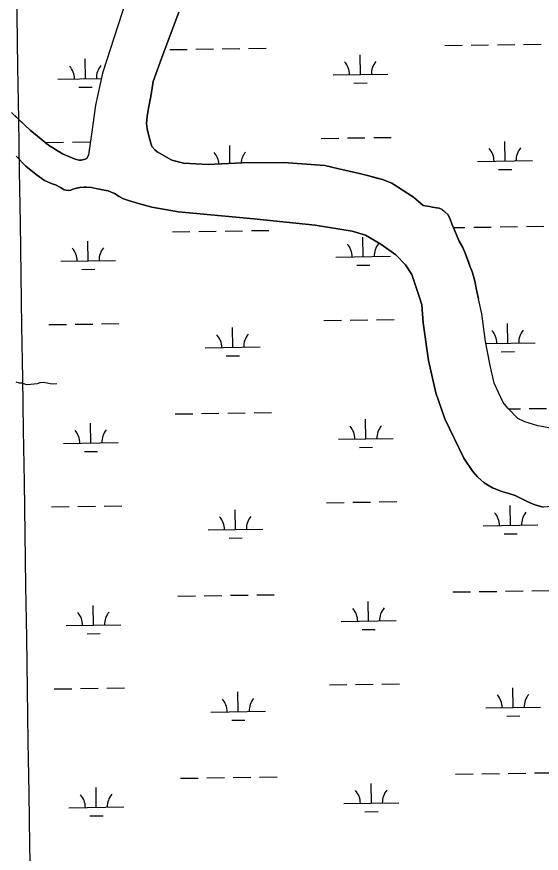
# Model space of a CAD drawing. Extents: x 3807117 to 3845308, y 337856 to 363736.
# Drawn here: x 3837728 to 3838685, y 352657 to 354185 of the extents above; entities that cross this region are included whole.
import ezdxf

# ---------------------------------------------------------------- set-up
doc = ezdxf.new("R2010")
doc.units = 0
for name, color, linetype in [('V-GRID-MAJR', 7, 'Continuous'), ('V-TOPO-SHOR', 7, 'Continuous'), ('V-WETL-SWMP', 7, 'Continuous')]:
    doc.layers.add(name, color=color, linetype=linetype)

msp = doc.modelspace()

# ---------------------------------------------------------------- linework, layer by layer
at = {"layer": 'V-GRID-MAJR'}
msp.add_spline([(3837889.566, 343678.793), (3837797.038, 349736.957), (3837704.481, 355797.04600000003), (3837611.924, 361857.135), (3837611.895, 361859.06200000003)], degree=3, dxfattribs=at)
at = {"layer": 'V-TOPO-SHOR'}
for points in [[(3837956.093, 354302.143), (3837885.04, 354081.787), (3837872.293, 354023.68700000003), (3837865.0700000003, 353974.564), (3837862.42, 353953.672), (3837860.62, 353941.13), (3837859.2600000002, 353932.246)], [(3838023.938, 354193.179), (3837995.059, 354115.13), (3837976.932, 354066.935), (3837972.881, 354039.313), (3837968.691, 354017.922), (3837966.436, 354002.808), (3837965.1720000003, 353989.795), (3837966.4220000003, 353980.472), (3837970.454, 353962.902), (3837974.949, 353947.942), (3837980.117, 353941.64)], [(3837723.299, 354005.538), (3837752.4960000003, 353977.634), (3837786.3510000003, 353950.354), (3837811.632, 353934.826), (3837834.7060000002, 353924.961), (3837842.022, 353923.05), (3837845.6550000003, 353923.132), (3837853.407, 353924.865), (3837855.977, 353925.963), (3837859.2600000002, 353932.246)], [(3838544.23, 353378.981), (3838509.305, 353451.01900000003), (3838493.157, 353497.992), (3838479.3370000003, 353556.985), (3838469.971, 353625.95900000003), (3838467.139, 353659.188), (3838462.64, 353674.173), (3838449.242, 353714.445), (3838437.9220000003, 353731.878), (3838419.822, 353750.195), (3838392.326, 353769.86), (3838364.901, 353786.406), (3838340.286, 353793.652), (3838272.931, 353804.612), (3838160.826, 353816.12), (3838023.208, 353828.613), (3837974.63, 353837.397), (3837950.5470000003, 353844.135), (3837932.222, 353849.441), (3837922.791, 353852.349), (3837914.886, 353856.853), (3837906.438, 353862.384), (3837899.0870000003, 353865.34), (3837894.893, 353866.804), (3837887.58, 353868.201), (3837879.2120000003, 353870.091), (3837871.898, 353871.48600000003), (3837864.583, 353872.88), (3837855.721, 353873.72000000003), (3837850.521, 353873.603), (3837843.2430000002, 353873.44), (3837837.037, 353871.738), (3837830.8340000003, 353870.038), (3837827.2290000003, 353868.393), (3837822.042, 353867.756), (3837814.741, 353868.63300000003), (3837813.143, 353870.157), (3837811.042, 353871.15), (3837807.8740000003, 353873.159), (3837798.918, 353878.158), (3837793.151, 353880.108), (3837778.972, 353886.031), (3837763.6350000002, 353897.127), (3837745.0840000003, 353912.313), (3837727.502, 353930.642)], [(3837980.117, 353941.64), (3837984.319, 353938.015), (3838011.1890000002, 353923.018), (3838032.6350000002, 353917.781), (3838077.431, 353915.153), (3838139.791, 353918.127), (3838215.204, 353918.793), (3838290.241, 353913.208), (3838315.859, 353907.545), (3838353.518, 353898.51300000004), (3838370.773, 353894.743), (3838385.436, 353890.393), (3838395.3850000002, 353887.49700000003), (3838412.6950000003, 353881.126), (3838452.291, 353855.491), (3838469.804, 353840.28), (3838481.289, 353838.46), (3838487.044, 353837.03), (3838494.347, 353836.156), (3838499.049, 353835.222), (3838504.296, 353833.26), (3838509.0700000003, 353829.205), (3838514.907, 353824.136), (3838518.157, 353818.488), (3838523.164, 353804.03500000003), (3838527.549, 353794.25), (3838531.954, 353783.42600000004), (3838535.782, 353775.189), (3838542.2800000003, 353763.89), (3838546.688, 353753.066), (3838551.685, 353739.134), (3838555.572, 353728.298), (3838558.8570000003, 353721.08900000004), (3838562.234, 353709.72000000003), (3838564.548, 353699.37), (3838567.514, 353683.309), (3838570.94, 353669.86)], [(3838702.85, 353433.507), (3838679.218, 353438.01), (3838655.365, 353445.068), (3838642.5300000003, 353451.242), (3838624.471, 353469.951), (3838615.722, 353480.684), (3838599.282, 353515.726), (3838591.293, 353551.433), (3838583.6520000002, 353591.86), (3838577.098, 353642.327), (3838570.94, 353669.86)], [(3837801.216, 353514.616), (3837794.93, 353514.132), (3837789.429, 353514.646), (3837784.002, 353515.672), (3837776.648, 353517.292), (3837770.666, 353516.604), (3837765.517, 353514.702), (3837759.24, 353513.792), (3837753.589, 353513.409), (3837745.903, 353512.768), (3837738.727, 353515.881), (3837733.365, 353515.887), (3837727.025, 353517.87200000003)], [(3838704.738, 353290.403), (3838688.6240000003, 353289.667), (3838673.846, 353293.46400000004), (3838661.81, 353298.26900000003), (3838650.15, 353304.847), (3838637.912, 353310.438), (3838626.2770000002, 353314.266), (3838613.463, 353318.278), (3838596.495, 353324.80700000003), (3838581.078, 353334.103), (3838569.185, 353344.808), (3838560.446, 353354.362), (3838544.23, 353378.981)]]:
    msp.add_lwpolyline(points, dxfattribs=at)
at = {"layer": 'V-WETL-SWMP'}
for p, q in [((3838509.2224028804, 354132.4150934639), (3838541.218812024, 354132.89447005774)), ((3838557.217016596, 354133.13415835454), (3838589.213425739, 354133.6135349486)), ((3838605.211630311, 354133.8532232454), (3838637.2080394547, 354134.3325998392)), ((3838653.2062440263, 354134.57228813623), (3838685.2026531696, 354135.05166473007)), ((3838007.3707241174, 354124.8962513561), (3838039.3671332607, 354125.37562794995)), ((3838055.3653378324, 354125.61531624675), (3838087.361746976, 354126.0946928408)), ((3838103.359951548, 354126.3343811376), (3838135.356360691, 354126.81375773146)), ((3838151.354565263, 354127.0534460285), (3838183.350974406, 354127.53282262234)), ((3838355.4078917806, 354079.3629191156), (3838354.868593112, 354115.35887940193)), ((3837853.5562130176, 354071.8440770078), (3837853.016914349, 354107.84003729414)), ((3837803.5618237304, 354071.09505107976), (3837882.95540291, 354072.28454154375)), ((3838305.413502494, 354078.61389318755), (3838405.4022810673, 354080.1119450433)), ((3837841.7887239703, 354056.2350423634), (3837865.7860308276, 354056.59457480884)), ((3838343.6404027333, 354063.7538844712), (3838367.637709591, 354064.11341691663)), ((3838283.737360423, 353962.8441823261), (3838315.7337695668, 353963.3235589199)), ((3838331.7319741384, 353963.5632472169), (3838363.7283832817, 353964.0426238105)), ((3838379.7265878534, 353964.2823121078), (3838411.722996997, 353964.7616887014)), ((3837781.88568166, 353955.3253402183), (3837813.8820908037, 353955.80471681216)), ((3837829.880295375, 353956.0444051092), (3837861.8767045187, 353956.52378170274)), ((3838117.34061821, 353917.0560560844), (3838116.8483541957, 353949.9126473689)), ((3838619.239331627, 353921.4355291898), (3838618.7000329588, 353957.4314894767)), ((3838569.24494234, 353920.686503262), (3838669.2337209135, 353922.1845551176)), ((3838607.47184258, 353905.82649454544), (3838631.469149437, 353906.1860269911)), ((3838060.348981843, 353792.97764712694), (3838092.3453909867, 353793.457023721)), ((3838108.3435955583, 353793.69671201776), (3838140.340004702, 353794.1760886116)), ((3838156.3382092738, 353794.41577690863), (3838188.3346184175, 353794.89515350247)), ((3838524.9992172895, 353799.9391297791), (3838546.2024560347, 353800.2568009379)), ((3838562.2006606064, 353800.4964892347), (3838594.1970697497, 353800.97586582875)), ((3838610.195274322, 353801.21555412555), (3838642.191683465, 353801.6949307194)), ((3838658.189888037, 353801.9346190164), (3838690.18629718, 353802.41399561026)), ((3838012.354368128, 353792.2585822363), (3838044.350777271, 353792.73795883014)), ((3838360.3915357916, 353746.7252499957), (3838359.852237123, 353782.7212102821)), ((3837858.539857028, 353739.2064078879), (3837858.00055836, 353775.20236817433)), ((3838310.3971465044, 353745.9762240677), (3838410.3859250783, 353747.4742759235)), ((3837808.5454677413, 353738.45738195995), (3837908.5342463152, 353739.9554338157)), ((3837846.7723679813, 353723.5973732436), (3837870.769674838, 353723.95690568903)), ((3838348.6240467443, 353731.1162153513), (3838372.6213536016, 353731.47574779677)), ((3838288.7210044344, 353630.2065132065), (3838320.717413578, 353630.6858898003)), ((3838336.7156181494, 353630.92557809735), (3838368.712027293, 353631.40495469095)), ((3838384.710231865, 353631.6446429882), (3838416.7066410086, 353632.1240195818)), ((3837786.8693256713, 353622.68767109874), (3837818.8657348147, 353623.1670476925)), ((3837834.8639393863, 353623.40673598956), (3837866.86034853, 353623.88611258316)), ((3837882.858553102, 353624.1258008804), (3837914.854962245, 353624.60517747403)), ((3838122.3712968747, 353581.27901796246), (3838121.831998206, 353617.27497824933)), ((3838624.2229756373, 353588.79786007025), (3838623.6836769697, 353624.79382035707)), ((3838072.376907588, 353580.52999203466), (3838172.365686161, 353582.02804389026)), ((3838584.3428520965, 353588.2003680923), (3838674.2173649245, 353589.54688599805)), ((3838110.6038078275, 353565.6699833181), (3838134.601114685, 353566.02951576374)), ((3838612.4554865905, 353573.18882542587), (3838636.452793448, 353573.54835787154)), ((3838017.338012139, 353459.6209131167), (3838049.3344212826, 353460.1002897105)), ((3838065.3326258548, 353460.3399780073), (3838097.329034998, 353460.8193546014)), ((3838113.3272395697, 353461.0590428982), (3838145.323648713, 353461.538419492)), ((3838161.3218532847, 353461.77810778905), (3838193.3182624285, 353462.2574843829)), ((3838625.644129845, 353468.7346768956), (3838647.1753274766, 353469.0572615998)), ((3838663.1735320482, 353469.29694989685), (3838695.1699411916, 353469.7763264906)), ((3837863.523501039, 353406.56873876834), (3837862.9842023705, 353442.56469905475)), ((3838365.375179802, 353414.08758087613), (3838364.835881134, 353450.0835411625)), ((3838315.3807905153, 353413.3385549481), (3838415.369569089, 353414.8366068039)), ((3837813.5291117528, 353405.8197128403), (3837913.517890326, 353407.31776469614)), ((3838353.607690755, 353398.47854623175), (3838377.6049976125, 353398.8380786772)), ((3837851.756011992, 353390.95970412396), (3837875.7533188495, 353391.3192365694)), ((3837791.852969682, 353290.0500019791), (3837823.849378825, 353290.52937857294)), ((3837839.847583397, 353290.76906687), (3837871.8439925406, 353291.2484434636)), ((3837887.8421971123, 353291.48813176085), (3837919.8386062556, 353291.96750835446)), ((3838293.7046484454, 353297.5688440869), (3838325.7010575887, 353298.04822068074)), ((3838341.6992621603, 353298.28790897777), (3838373.6956713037, 353298.7672855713)), ((3838389.6938758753, 353299.00697386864), (3838421.690285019, 353299.4863504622)), ((3838629.2066196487, 353256.1601909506), (3838628.66732098, 353292.1561512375)), ((3838127.3549408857, 353248.6413488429), (3838126.815642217, 353284.6373091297)), ((3838077.3605515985, 353247.8923229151), (3838177.349330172, 353249.3903747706)), ((3838579.212230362, 353255.4111650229), (3838679.201008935, 353256.9092168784)), ((3838115.5874518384, 353233.0323141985), (3838139.5847586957, 353233.39184664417)), ((3838617.4391306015, 353240.5511563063), (3838641.436437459, 353240.91068875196)), ((3838620.1625623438, 353135.94021588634), (3838652.158971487, 353136.4195924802)), ((3838668.1571760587, 353136.6592807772), (3838700.1535852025, 353137.13865737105)), ((3838022.32165615, 353126.9832439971), (3838054.3180652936, 353127.46262059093)), ((3838070.3162698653, 353127.70230888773), (3838102.3126790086, 353128.1816854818)), ((3838118.3108835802, 353128.4213737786), (3838150.3072927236, 353128.90075037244)), ((3838166.3054972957, 353129.1404386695), (3838198.301906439, 353129.61981526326)), ((3838524.173334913, 353134.5020861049), (3838556.1697440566, 353134.9814626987)), ((3838572.1679486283, 353135.2211509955), (3838604.164357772, 353135.7005275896)), ((3837868.50714505, 353073.93106964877), (3837867.967846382, 353109.9270299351)), ((3838370.358823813, 353081.4499117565), (3838369.8195251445, 353117.4458720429)), ((3838320.3644345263, 353080.7008858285), (3838420.3532131, 353082.1989376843)), ((3837818.5127557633, 353073.18204372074), (3837918.501534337, 353074.6800955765)), ((3838358.591334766, 353065.8408771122), (3838382.5886416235, 353066.2004095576)), ((3837856.739656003, 353058.3220350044), (3837880.73696286, 353058.6815674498)), ((3837796.8366136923, 352957.4123328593), (3837828.833022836, 352957.89170945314)), ((3837844.8312274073, 352958.13139775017), (3837876.8276365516, 352958.6107743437)), ((3837892.8258411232, 352958.850462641), (3837924.8222502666, 352959.3298392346)), ((3838298.688292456, 352964.93117496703), (3838330.684701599, 352965.41055156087)), ((3838346.682906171, 352965.6502398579), (3838378.679315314, 352966.1296164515)), ((3838394.6775198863, 352966.3693047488), (3838426.6739290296, 352966.8486813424)), ((3838634.1902636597, 352923.5225218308), (3838633.650964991, 352959.5184821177)), ((3838132.338584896, 352916.003679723), (3838131.799286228, 352951.9996400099)), ((3838584.1958743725, 352922.773495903), (3838684.184652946, 352924.2715477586)), ((3838082.344195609, 352915.2546537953), (3838182.3329741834, 352916.7527056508)), ((3838622.4227746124, 352907.9134871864), (3838646.4200814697, 352908.2730196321)), ((3838120.571095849, 352900.3946450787), (3838144.568402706, 352900.75417752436)), ((3838529.156978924, 352801.864416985), (3838561.153388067, 352802.34379357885)), ((3838577.1515926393, 352802.58348187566), (3838609.1480017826, 352803.0628584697)), ((3838625.1462063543, 352803.3025467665), (3838657.1426154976, 352803.78192336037)), ((3838673.1408200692, 352804.0216116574), (3838705.137229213, 352804.50098825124)), ((3838027.3053001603, 352794.3455748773), (3838059.301709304, 352794.8249514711)), ((3838075.2999138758, 352795.06463976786), (3838107.296323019, 352795.54401636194)), ((3838123.2945275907, 352795.78370465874), (3838155.2909367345, 352796.2630812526)), ((3838171.2891413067, 352796.5027695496), (3838203.28555045, 352796.98214614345)), ((3838375.342467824, 352748.8122426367), (3838374.8031691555, 352784.80820292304)), ((3837873.4907890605, 352741.2934005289), (3837872.951490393, 352777.2893608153)), ((3837823.4963997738, 352740.54437460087), (3837923.4851783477, 352742.0424264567)), ((3838325.3480785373, 352748.06321670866), (3838425.336857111, 352749.5612685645)), ((3837861.7233000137, 352725.6843658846), (3837885.720606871, 352726.04389832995)), ((3838363.574978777, 352733.2032079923), (3838387.572285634, 352733.56274043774))]:
    msp.add_line(p, q, dxfattribs=at)
for points in [[(3837956.094, 354302.143), (3837885.04, 354081.786), (3837872.293, 354023.686), (3837865.071, 353974.564), (3837862.419, 353953.67100000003), (3837859.259, 353932.246), (3837855.978, 353925.962), (3837853.406, 353924.865), (3837845.6550000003, 353923.132), (3837842.021, 353923.05), (3837834.707, 353924.961), (3837811.632, 353934.826), (3837786.3510000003, 353950.354), (3837752.495, 353977.63300000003), (3837718.522, 354010.103)], [(3838215.205, 353918.793), (3838139.79, 353918.126), (3838077.432, 353915.154), (3838032.6350000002, 353917.781), (3838011.188, 353923.018), (3837984.318, 353938.016), (3837980.117, 353941.641), (3837974.949, 353947.942), (3837970.455, 353962.903), (3837966.4220000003, 353980.472), (3837965.1720000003, 353989.794), (3837966.436, 354002.808), (3837968.691, 354017.922), (3837972.881, 354039.313), (3837976.931, 354066.934), (3837995.059, 354115.131), (3838023.938, 354193.179)], [(3837727.502, 353930.643), (3837745.083, 353912.313), (3837763.634, 353897.127), (3837778.972, 353886.03), (3837793.151, 353880.108), (3837798.918, 353878.158), (3837807.8740000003, 353873.158), (3837811.041, 353871.14900000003), (3837813.144, 353870.156), (3837814.74, 353868.632), (3837822.042, 353867.757), (3837827.23, 353868.39400000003), (3837830.8340000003, 353870.037), (3837843.242, 353873.439), (3837855.721, 353873.721), (3837864.583, 353872.881), (3837879.2120000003, 353870.091), (3837887.579, 353868.2), (3837894.893, 353866.805), (3837899.088, 353865.33900000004), (3837906.438, 353862.384), (3837914.886, 353856.853), (3837922.791, 353852.35000000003), (3837932.221, 353849.442), (3837950.548, 353844.135), (3837974.63, 353837.397), (3838023.2090000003, 353828.613), (3838160.826, 353816.121), (3838272.931, 353804.613), (3838340.286, 353793.652), (3838364.9, 353786.406), (3838392.326, 353769.86), (3838419.822, 353750.194), (3838437.923, 353731.877), (3838449.242, 353714.446), (3838462.639, 353674.173), (3838467.139, 353659.189), (3838469.972, 353625.95900000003), (3838479.3370000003, 353556.984), (3838493.157, 353497.993), (3838509.306, 353451.01900000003), (3838544.23, 353378.98), (3838560.447, 353354.362), (3838569.184, 353344.808), (3838581.077, 353334.103), (3838596.495, 353324.80700000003), (3838613.4620000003, 353318.277), (3838626.2770000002, 353314.265), (3838637.911, 353310.438), (3838650.15, 353304.848), (3838661.809, 353298.27), (3838673.845, 353293.46400000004), (3838688.6240000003, 353289.667)], [(3838702.849, 353433.506), (3838679.217, 353438.01), (3838655.365, 353445.067), (3838642.5300000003, 353451.242), (3838624.47, 353469.951), (3838615.722, 353480.684), (3838599.2830000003, 353515.72500000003), (3838591.292, 353551.43200000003), (3838583.651, 353591.86100000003), (3838577.098, 353642.326), (3838570.94, 353669.86100000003), (3838567.514, 353683.309), (3838564.549, 353699.369), (3838562.234, 353709.72000000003), (3838558.856, 353721.088), (3838555.571, 353728.297), (3838546.687, 353753.066), (3838542.281, 353763.891), (3838535.782, 353775.188), (3838531.955, 353783.425), (3838527.548, 353794.249), (3838523.165, 353804.034), (3838518.156, 353818.487), (3838514.907, 353824.135), (3838504.296, 353833.259), (3838499.0500000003, 353835.221), (3838494.347, 353836.155), (3838487.044, 353837.03), (3838481.289, 353838.46), (3838469.8030000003, 353840.281), (3838452.292, 353855.491), (3838412.696, 353881.126), (3838395.3850000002, 353887.49700000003), (3838370.772, 353894.743), (3838353.519, 353898.514), (3838315.86, 353907.545), (3838290.241, 353913.208), (3838215.205, 353918.793)]]:
    msp.add_lwpolyline(points, dxfattribs=at)
for centre, radius, start, end in [((3838300.1640419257, 354079.0101011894), 35.24628790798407, 0.08653253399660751, 41.630190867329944), ((3838410.6375160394, 354080.66523684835), 35.24628790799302, 140.0865295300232, 181.63018786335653), ((3837798.312363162, 354071.49125908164), 35.24628790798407, 0.08653253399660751, 41.630190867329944), ((3837908.7858372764, 354073.1463947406), 35.24628790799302, 140.0865295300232, 181.63018786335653), ((3838062.1438030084, 353913.5638691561), 35.24628790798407, 4.127644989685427, 41.630190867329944), ((3838172.6172771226, 353915.21900481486), 35.24628790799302, 140.0865295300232, 175.4484542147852), ((3838563.9954817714, 353921.0827112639), 35.24628790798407, 0.08653253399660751, 41.630190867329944), ((3838674.4689558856, 353922.73784692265), 35.24628790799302, 140.0865295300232, 181.63018786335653), ((3837913.769481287, 353740.50872562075), 35.24628790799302, 140.0865295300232, 181.63018786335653), ((3838305.147685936, 353746.37243206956), 35.24628790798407, 0.08653253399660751, 41.630190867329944), ((3838415.6211600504, 353748.02756772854), 35.24628790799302, 140.0865295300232, 181.63018786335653), ((3837803.296007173, 353738.8535899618), 35.24628790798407, 0.08653253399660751, 41.630190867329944), ((3838568.979125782, 353588.44504214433), 35.24628790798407, 0.08653253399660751, 41.630190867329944), ((3838679.4525998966, 353590.100177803), 35.24628790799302, 140.0865295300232, 181.63018786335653), ((3838067.1274470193, 353580.92620003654), 35.24628790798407, 0.08653253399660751, 41.630190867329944), ((3838177.600921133, 353582.5813356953), 35.24628790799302, 140.0865295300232, 181.63018786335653), ((3837808.279651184, 353406.2159208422), 35.24628790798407, 0.08653253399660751, 41.630190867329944), ((3837918.7531252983, 353407.8710565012), 35.24628790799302, 140.0865295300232, 181.63018786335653), ((3838310.1313299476, 353413.7347629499), 35.24628790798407, 0.08653253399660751, 41.630190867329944), ((3838420.604804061, 353415.3898986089), 35.24628790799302, 140.0865295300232, 181.63018786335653), ((3838573.962769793, 353255.8073730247), 35.24628790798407, 0.08653253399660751, 41.630190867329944), ((3838684.436243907, 353257.46250868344), 35.24628790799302, 140.0865295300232, 181.63018786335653), ((3838072.1110910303, 353248.28853091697), 35.24628790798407, 0.08653253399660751, 41.630190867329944), ((3838182.584565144, 353249.94366657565), 35.24628790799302, 140.0865295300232, 181.63018786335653), ((3837813.2632951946, 353073.57825172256), 35.24628790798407, 0.08653253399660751, 41.630190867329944), ((3837923.7367693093, 353075.23338738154), 35.24628790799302, 140.0865295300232, 181.63018786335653), ((3838315.114973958, 353081.09709383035), 35.24628790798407, 0.08653253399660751, 41.630190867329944), ((3838425.588448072, 353082.7522294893), 35.24628790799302, 140.0865295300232, 181.63018786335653), ((3838077.094735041, 352915.6508617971), 35.24628790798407, 0.08653253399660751, 41.630190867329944), ((3838187.568209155, 352917.30599745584), 35.24628790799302, 140.0865295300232, 181.63018786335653), ((3838578.9464138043, 352923.1697039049), 35.24628790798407, 0.08653253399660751, 41.630190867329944), ((3838689.419887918, 352924.82483956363), 35.24628790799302, 140.0865295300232, 181.63018786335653), ((3838320.0986179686, 352748.45942471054), 35.24628790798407, 0.08653253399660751, 41.630190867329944), ((3838430.5720920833, 352750.1145603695), 35.24628790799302, 140.0865295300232, 181.63018786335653), ((3837818.2469392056, 352740.94058260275), 35.24628790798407, 0.08653253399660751, 41.630190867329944), ((3837928.7204133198, 352742.5957182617), 35.24628790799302, 140.0865295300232, 181.63018786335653)]:
    msp.add_arc(centre, radius, start, end, dxfattribs=at)

doc.saveas('drawing.dxf')
